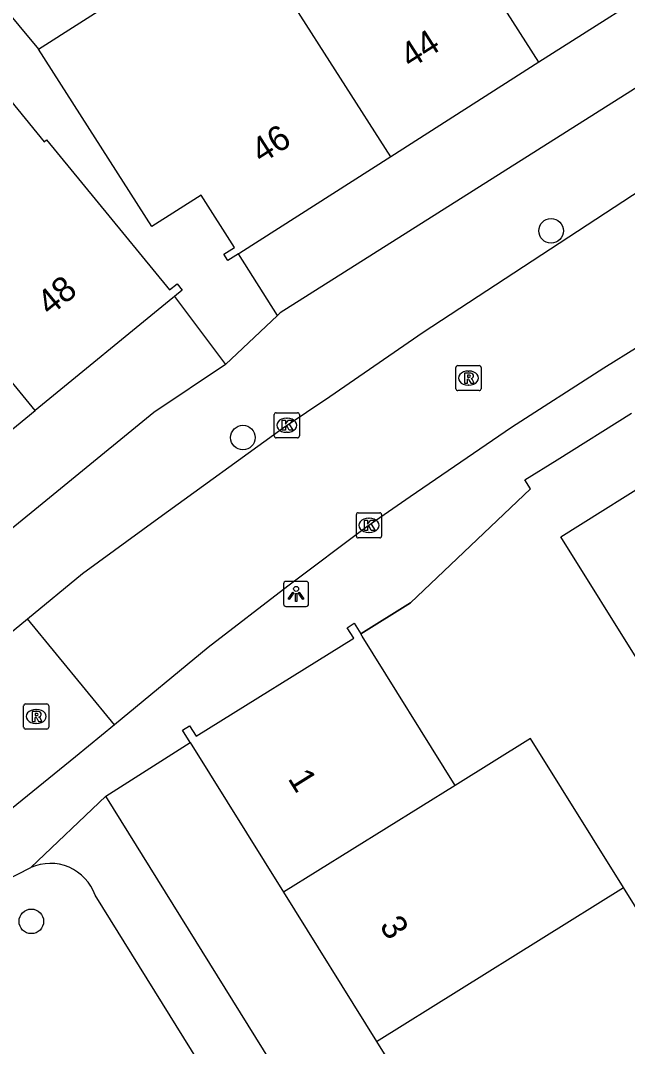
# Model space of a CAD drawing. Extents: x 162532 to 163264, y 381233 to 382042.
# Drawn here: x 162700.32 to 162724.48, y 381862.16 to 381903.02 of the extents above; entities that cross this region are included whole.
import ezdxf

# ---------------------------------------------------------------- set-up
doc = ezdxf.new("R2010")
doc.units = 0
for name, color, linetype in [('IMGEO_Boom', 7, 'Continuous'), ('IMGEO_Kolk', 7, 'Continuous'), ('IMGEO_Lichtpunt', 7, 'Continuous'), ('IMGEO_Muur', 7, 'Continuous'), ('IMGEO_Pand', 7, 'Continuous'), ('IMGEO_Pand_nummerreeks', 7, 'Continuous'), ('IMGEO_Rijbaan_lokaal_open', 7, 'Continuous'), ('IMGEO_Rioolput', 7, 'Continuous'), ('IMGEO_Voetpad_gesloten', 7, 'Continuous'), ('IMGEO_Voetpad_open', 7, 'Continuous')]:
    doc.layers.add(name, color=color, linetype=linetype)

msp = doc.modelspace()

# ---------------------------------------------------------------- linework, layer by layer
at = {"layer": 'IMGEO_Boom'}
for centre in [(162721.443, 381894.646), (162709.174, 381886.41), (162700.75, 381867.143)]:
    msp.add_circle(centre, 0.489, dxfattribs=at)
at = {"layer": 'IMGEO_Kolk'}
for p, q in [((162710.421, 381886.475), (162710.421, 381887.327)), ((162710.496, 381887.401), (162711.348, 381887.401)), ((162710.909, 381887.181), (162710.934, 381887.181)), ((162711.422, 381887.327), (162711.422, 381886.475)), ((162711.348, 381886.401), (162710.496, 381886.401)), ((162710.932, 381886.621), (162710.907, 381886.621)), ((162713.767, 381883.416), (162714.619, 381883.416)), ((162713.692, 381882.49), (162713.692, 381883.342)), ((162714.18, 381883.196), (162714.205, 381883.196)), ((162714.693, 381883.342), (162714.693, 381882.49)), ((162714.203, 381882.636), (162714.178, 381882.636)), ((162714.619, 381882.416), (162713.767, 381882.416))]:
    msp.add_line(p, q, dxfattribs=at)
for points in [[(162710.421, 381886.475), (162710.421, 381887.327)], [(162710.496, 381887.401), (162711.348, 381887.401)], [(162710.742, 381887.101), (162710.865, 381887.101), (162710.865, 381886.95), (162710.995, 381887.101), (162711.159, 381887.101), (162711.013, 381886.95), (162711.166, 381886.701), (162711.014, 381886.701), (162710.929, 381886.865), (162710.865, 381886.798), (162710.865, 381886.701), (162710.742, 381886.701), (162710.742, 381887.101)], [(162711.422, 381887.327), (162711.422, 381886.475)], [(162711.348, 381886.401), (162710.496, 381886.401)], [(162713.767, 381883.416), (162714.619, 381883.416)], [(162713.692, 381882.49), (162713.692, 381883.342)], [(162714.013, 381883.116), (162714.136, 381883.116), (162714.136, 381882.965), (162714.266, 381883.116), (162714.43, 381883.116), (162714.284, 381882.965), (162714.437, 381882.716), (162714.285, 381882.716), (162714.2, 381882.88), (162714.136, 381882.813), (162714.136, 381882.716), (162714.013, 381882.716), (162714.013, 381883.116)], [(162714.693, 381883.342), (162714.693, 381882.49)], [(162714.619, 381882.416), (162713.767, 381882.416)]]:
    msp.add_lwpolyline(points, dxfattribs=at)
for centre, start, end in [((162710.498, 381887.325), 91.552, 178.448), ((162710.498, 381887.325), 91.552, 178.448), ((162711.346, 381887.325), 1.552, 88.448), ((162711.346, 381887.325), 1.552, 88.448), ((162710.498, 381886.477), 181.552, 268.448), ((162710.498, 381886.477), 181.552, 268.448), ((162711.346, 381886.477), 271.552, 358.448), ((162711.346, 381886.477), 271.552, 358.448), ((162713.769, 381883.34), 91.552, 178.448), ((162713.769, 381883.34), 91.552, 178.448), ((162714.617, 381883.34), 1.552, 88.448), ((162714.617, 381883.34), 1.552, 88.448), ((162713.769, 381882.492), 181.552, 268.448), ((162713.769, 381882.492), 181.552, 268.448), ((162714.617, 381882.492), 271.552, 358.448), ((162714.617, 381882.492), 271.552, 358.448)]:
    msp.add_arc(centre, 0.0765, start, end, dxfattribs=at)
for centre, major_axis, ratio, start_param, end_param in [((162710.908, 381886.901), (-0.387, 0.002), 0.722429, 4.712389, 7.853982), ((162710.933, 381886.901), (-0.39, 0.002), 0.717154, 1.570796, 4.712389), ((162714.179, 381882.916), (-0.387, 0.002), 0.722429, 4.712389, 7.853982), ((162714.204, 381882.916), (-0.39, 0.002), 0.717154, 1.570796, 4.712389)]:
    msp.add_ellipse(centre, major_axis=major_axis, ratio=ratio, start_param=start_param, end_param=end_param, dxfattribs=at)
at = {"layer": 'IMGEO_Lichtpunt'}
for p, q in [((162710.793, 381880.587), (162710.793, 381879.78)), ((162710.793, 381880.587), (162710.793, 381879.78)), ((162711.695, 381880.682), (162710.887, 381880.682)), ((162711.695, 381880.682), (162710.887, 381880.682)), ((162711.789, 381879.78), (162711.789, 381880.587)), ((162711.789, 381879.78), (162711.789, 381880.587)), ((162710.887, 381879.686), (162711.695, 381879.686)), ((162710.887, 381879.686), (162711.695, 381879.686))]:
    msp.add_line(p, q, dxfattribs=at)
for points in [[(162711.167, 381880.251), (162711.206, 381880.223), (162711.018, 381879.961), (162710.98, 381879.988), (162711.167, 381880.251)], [(162711.269, 381880.203), (162711.316, 381880.203), (162711.316, 381879.881), (162711.269, 381879.881), (162711.269, 381880.203)], [(162711.379, 381880.223), (162711.417, 381880.25), (162711.604, 381879.988), (162711.565, 381879.96), (162711.379, 381880.223)]]:
    msp.add_lwpolyline(points, dxfattribs=at)
msp.add_circle((162711.292, 381880.385), 0.0994, dxfattribs=at)
for centre, start, end in [((162710.887, 381880.587), 90, 180), ((162710.887, 381880.587), 90, 180), ((162711.695, 381880.587), 0, 90), ((162711.695, 381880.587), 0, 90), ((162710.887, 381879.78), 180, 270), ((162710.887, 381879.78), 180, 270), ((162711.695, 381879.78), 270, 0), ((162711.695, 381879.78), 270, 360)]:
    msp.add_arc(centre, 0.0946, start, end, dxfattribs=at)
at = {"layer": 'IMGEO_Muur'}
msp.add_lwpolyline([(162720.626, 381884.376), (162715.845, 381879.824), (162713.866, 381878.593)], dxfattribs=at)
at = {"layer": 'IMGEO_Pand'}
for points in [[(162720.96, 381901.359), (162714.952, 381910.768)], [(162701.032, 381901.887), (162705.824, 381904.944), (162709.051, 381907.003)], [(162715.059, 381897.593), (162709.051, 381907.003)], [(162726.862, 381905.124), (162720.96, 381901.359)], [(162708.999, 381893.727), (162708.579, 381893.459), (162708.417, 381893.713), (162708.837, 381893.981), (162707.506, 381896.065), (162705.545, 381894.814), (162701.032, 381901.887)], [(162720.96, 381901.359), (162715.059, 381897.593)], [(162699.084, 381900.707), (162699.158, 381900.768), (162701.263, 381898.194), (162701.356, 381898.27), (162703.292, 381895.906), (162706.254, 381892.289), (162706.551, 381892.533), (162706.757, 381892.281), (162706.449, 381892.03)], [(162715.059, 381897.593), (162709.052, 381893.761), (162708.999, 381893.727)], [(162700.904, 381887.488), (162695.796, 381893.722)], [(162706.449, 381892.03), (162706.385, 381891.977), (162700.904, 381887.488)], [(162695.458, 381883.027), (162700.904, 381887.488)], [(162727.137, 381878.659), (162725.028, 381877.339), (162721.825, 381882.459), (162726.064, 381885.112)], [(162707.079, 381874.266), (162706.771, 381874.762), (162707.05, 381874.935), (162707.313, 381874.515), (162713.587, 381878.419), (162713.326, 381878.84), (162713.604, 381879.014), (162713.866, 381878.593)], [(162717.621, 381872.559), (162713.925, 381878.499), (162713.866, 381878.593)], [(162724.325, 381868.486), (162720.626, 381874.429), (162717.621, 381872.559)], [(162707.079, 381874.266), (162710.79, 381868.304)], [(162717.621, 381872.559), (162710.79, 381868.304)], [(162710.79, 381868.304), (162714.489, 381862.36)], [(162714.489, 381862.36), (162724.325, 381868.486)], [(162725.018, 381860.672), (162728.024, 381862.543), (162724.325, 381868.486)], [(162714.489, 381862.36), (162718.187, 381856.418)]]:
    msp.add_lwpolyline(points, dxfattribs=at)
at = {"layer": 'IMGEO_Rijbaan_lokaal_open'}
for points in [[(162700.595, 381879.197), (162702.789, 381880.999), (162705.831, 381883.214), (162710.772, 381886.8), (162712.639, 381888.043), (162716.347, 381890.607), (162731.552, 381900.569), (162746.002, 381909.969), (162753.541, 381914.762), (162754.588, 381915.413)], [(162757.37, 381910.766), (162753.065, 381908.037), (162747.117, 381904.27), (162746.493, 381903.872), (162733.021, 381895.276), (162728.092, 381892.085), (162724.903, 381890.021), (162723.541, 381889.18), (162719.862, 381886.809), (162715.828, 381884.045), (162714.111, 381882.861), (162710.957, 381880.489), (162707.792, 381878.046), (162704.065, 381874.976)], [(162694.996, 381874.59), (162695.513, 381875.009), (162700.595, 381879.197)], [(162704.065, 381874.976), (162700.595, 381879.197)], [(162704.065, 381874.976), (162702.51, 381873.695), (162698.457, 381870.411)]]:
    msp.add_lwpolyline(points, dxfattribs=at)
at = {"layer": 'IMGEO_Rioolput'}
for p, q in [((162717.655, 381888.355), (162717.655, 381889.207)), ((162717.73, 381889.281), (162718.582, 381889.281)), ((162718.656, 381889.207), (162718.656, 381888.355)), ((162718.143, 381889.061), (162718.168, 381889.061)), ((162718.582, 381888.281), (162717.73, 381888.281)), ((162718.166, 381888.501), (162718.141, 381888.501)), ((162700.445, 381874.877), (162700.445, 381875.729)), ((162700.52, 381875.803), (162701.372, 381875.803)), ((162701.446, 381875.729), (162701.446, 381874.877)), ((162700.933, 381875.583), (162700.958, 381875.583)), ((162701.372, 381874.803), (162700.52, 381874.803)), ((162700.956, 381875.023), (162700.931, 381875.023))]:
    msp.add_line(p, q, dxfattribs=at)
for points in [[(162717.655, 381888.355), (162717.655, 381889.207)], [(162717.73, 381889.281), (162718.582, 381889.281)], [(162718.656, 381889.207), (162718.656, 381888.355)], [(162718.244, 381888.979), (162717.992, 381888.981), (162717.992, 381888.581)], [(162717.992, 381888.581), (162718.116, 381888.581), (162718.116, 381888.743), (162718.127, 381888.743)], [(162718.17, 381888.9), (162718.116, 381888.9), (162718.116, 381888.819)], [(162718.116, 381888.819), (162718.168, 381888.819)], [(162718.174, 381888.714), (162718.245, 381888.581), (162718.385, 381888.581), (162718.32, 381888.707)], [(162718.582, 381888.281), (162717.73, 381888.281)], [(162700.445, 381874.877), (162700.445, 381875.729)], [(162700.52, 381875.803), (162701.372, 381875.803)], [(162701.446, 381875.729), (162701.446, 381874.877)], [(162701.034, 381875.501), (162700.782, 381875.503), (162700.782, 381875.103)], [(162700.782, 381875.103), (162700.906, 381875.103), (162700.906, 381875.265), (162700.917, 381875.265)], [(162700.96, 381875.422), (162700.906, 381875.422), (162700.906, 381875.341)], [(162700.906, 381875.341), (162700.958, 381875.341)], [(162700.964, 381875.236), (162701.035, 381875.103), (162701.175, 381875.103), (162701.11, 381875.229)], [(162701.372, 381874.803), (162700.52, 381874.803)]]:
    msp.add_lwpolyline(points, dxfattribs=at)
for centre, radius, start, end in [((162717.732, 381889.205), 0.0765, 91.552, 178.448), ((162717.732, 381889.205), 0.0765, 91.552, 178.448), ((162718.58, 381889.205), 0.0765, 1.552, 88.448), ((162718.58, 381889.205), 0.0765, 1.552, 88.448), ((162718.126, 381888.69), 0.0533, 26.0293, 88.6989), ((162718.152, 381889.008), 0.19, 274.7715, 282.9687), ((162718.176, 381888.804), 0.0964, 77.0061, 93.1865), ((162718.19, 381888.861), 0.0378, 276.6634, 79.6772), ((162718.243, 381888.869), 0.109, 350.3612, 89.416), ((162718.241, 381888.869), 0.112, 277.5842, 350.9817), ((162718.225, 381888.654), 0.108, 29.5134, 73.7905), ((162717.732, 381888.357), 0.0765, 181.552, 268.448), ((162717.732, 381888.357), 0.0765, 181.552, 268.448), ((162718.58, 381888.357), 0.0765, 271.552, 358.448), ((162718.58, 381888.357), 0.0765, 271.552, 358.448), ((162700.522, 381875.727), 0.0765, 91.552, 178.448), ((162700.522, 381875.727), 0.0765, 91.552, 178.448), ((162701.37, 381875.727), 0.0765, 1.552, 88.448), ((162701.37, 381875.727), 0.0765, 1.552, 88.448), ((162700.916, 381875.212), 0.0533, 26.0293, 88.6989), ((162700.942, 381875.53), 0.19, 274.7715, 282.9687), ((162700.966, 381875.326), 0.0964, 77.0061, 93.1865), ((162700.98, 381875.383), 0.0378, 276.6634, 79.6772), ((162701.033, 381875.391), 0.109, 350.3612, 89.416), ((162701.031, 381875.391), 0.112, 277.5842, 350.9817), ((162701.015, 381875.176), 0.108, 29.5134, 73.7905), ((162700.522, 381874.879), 0.0765, 181.552, 268.448), ((162700.522, 381874.879), 0.0765, 181.552, 268.448), ((162701.37, 381874.879), 0.0765, 271.552, 358.448), ((162701.37, 381874.879), 0.0765, 271.552, 358.448)]:
    msp.add_arc(centre, radius, start, end, dxfattribs=at)
for centre, major_axis, ratio, start_param, end_param in [((162718.142, 381888.781), (-0.387, 0.002), 0.722429, 4.712389, 7.853982), ((162718.167, 381888.781), (-0.39, 0.002), 0.717154, 1.570796, 4.712389), ((162700.932, 381875.303), (-0.387, 0.002), 0.722429, 4.712389, 7.853982), ((162700.957, 381875.303), (-0.39, 0.002), 0.717154, 1.570796, 4.712389)]:
    msp.add_ellipse(centre, major_axis=major_axis, ratio=ratio, start_param=start_param, end_param=end_param, dxfattribs=at)
at = {"layer": 'IMGEO_Voetpad_gesloten'}
for points in [[(162770.37, 381928.325), (162762.533, 381924.202), (162710.655, 381891.373), (162710.551, 381891.275)], [(162710.551, 381891.275), (162708.484, 381889.327)], [(162708.484, 381889.327), (162705.634, 381887.408), (162659.283, 381849.513)]]:
    msp.add_lwpolyline(points, dxfattribs=at)
at = {"layer": 'IMGEO_Voetpad_open'}
for points in [[(162711.245, 381922.543), (162700.79, 381914.151), (162694.895, 381909.274), (162701.032, 381901.887)], [(162710.551, 381891.275), (162708.999, 381893.727)], [(162706.449, 381892.03), (162708.484, 381889.327)], [(162713.866, 381878.593), (162715.845, 381879.824), (162720.626, 381884.376), (162720.403, 381884.732), (162721.68, 381885.531), (162724.642, 381887.384)], [(162703.711, 381872.133), (162707.079, 381874.266)], [(162700.732, 381869.286), (162703.711, 381872.133)], [(162752.202, 381794.074), (162703.711, 381872.133)], [(162697.413, 381867.273), (162699.034, 381868.425), (162700.732, 381869.286)], [(162718.394, 381843.879), (162703.289, 381868.189)]]:
    msp.add_lwpolyline(points, dxfattribs=at)
msp.add_arc((162701.505, 381867.56), 1.892, 19.4331, 114.1264, dxfattribs=at)

# ---------------------------------------------------------------- texts
at = {"layer": 'IMGEO_Pand_nummerreeks'}
for s, rotation, p in [('44', 32.5397, (162715.846, 381901.085)), ('46', 32.5383, (162709.914, 381897.3)), ('48', 39.3164, (162701.491, 381891.225)), ('1', 301.8952, (162710.941, 381872.83)), ('3', 301.8952, (162714.589, 381866.97))]:
    msp.add_text(s, height=1, rotation=rotation, dxfattribs=at).set_placement(p)

doc.saveas('drawing.dxf')
